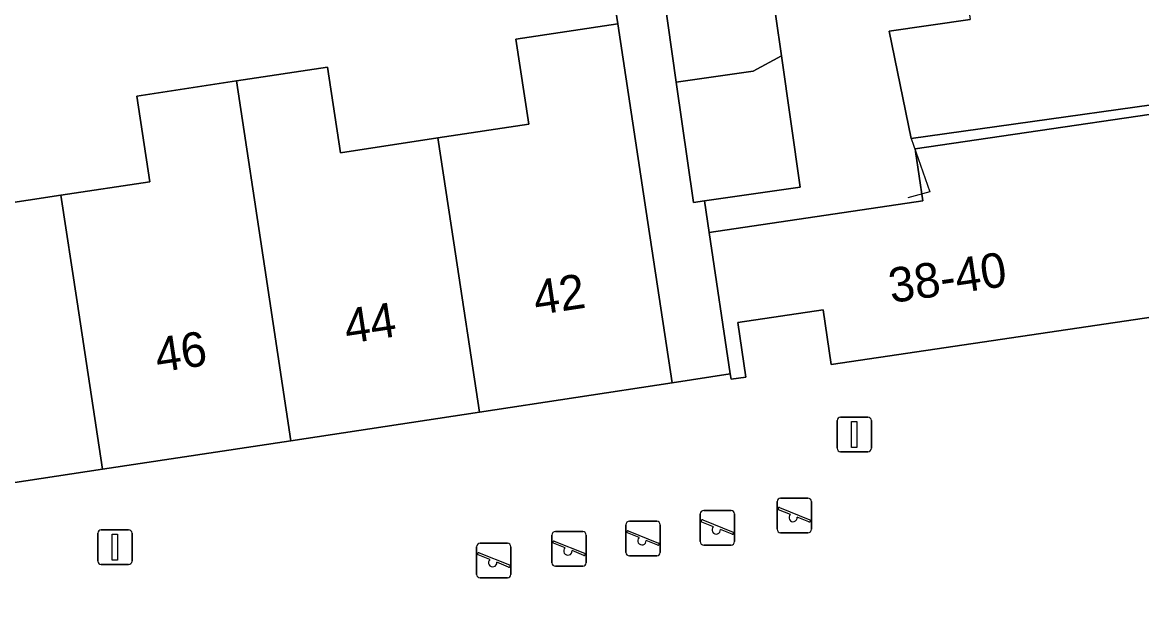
# Model space of a CAD drawing. Extents: x 159279 to 160377, y 384531 to 385888.
# Drawn here: x 159842.72 to 159875.06, y 384921.8 to 384939.08 of the extents above; entities that cross this region are included whole.
import ezdxf

# ---------------------------------------------------------------- set-up
doc = ezdxf.new("R2010")
doc.units = 0
for name, color, linetype in [('IMGEO_Erf', 7, 'Continuous'), ('IMGEO_Lichtmast', 7, 'Continuous'), ('IMGEO_Muur', 7, 'Continuous'), ('IMGEO_Pand', 7, 'Continuous'), ('IMGEO_Pand_nummerreeks', 7, 'Continuous'), ('IMGEO_Speelvoorziening', 7, 'Continuous'), ('IMGEO_Voetpad_open', 7, 'Continuous')]:
    doc.layers.add(name, color=color, linetype=linetype)

msp = doc.modelspace()

# ---------------------------------------------------------------- linework, layer by layer
at = {"layer": 'IMGEO_Erf'}
for points in [[(159864.328, 384940.389), (159864.651, 384938.11), (159865.189, 384934.315), (159862.432, 384933.924), (159862.568, 384933.007), (159868.737, 384933.919), (159868.526, 384935.345), (159868.515, 384935.423), (159878.885, 384936.944)], [(159840.994, 384933.655), (159843.834, 384934.086), (159846.404, 384934.476), (159846.028, 384936.949), (159848.906, 384937.385), (159851.54, 384937.785), (159851.915, 384935.313), (159854.727, 384935.74), (159857.351, 384936.138), (159856.978, 384938.594), (159859.923, 384939.041), (159859.726, 384940.338)], [(159878.846, 384937.186), (159868.394, 384935.72), (159867.767, 384938.826), (159870.1, 384939.157)]]:
    msp.add_lwpolyline(points, dxfattribs=at)
at = {"layer": 'IMGEO_Lichtmast'}
for p, q in [((159866.258, 384926.778), (159866.258, 384927.578)), ((159866.258, 384927.578), (159866.258, 384926.778)), ((159866.358, 384927.678), (159867.148, 384927.678)), ((159867.148, 384927.678), (159866.358, 384927.678)), ((159867.248, 384927.578), (159867.248, 384926.778)), ((159867.248, 384926.778), (159867.248, 384927.578)), ((159867.148, 384926.678), (159866.358, 384926.678)), ((159866.358, 384926.678), (159867.148, 384926.678)), ((159844.901, 384923.52), (159844.901, 384924.32)), ((159844.901, 384924.32), (159844.901, 384923.52)), ((159845.001, 384924.42), (159845.791, 384924.42)), ((159845.791, 384924.42), (159845.001, 384924.42)), ((159845.891, 384924.32), (159845.891, 384923.52)), ((159845.891, 384923.52), (159845.891, 384924.32)), ((159845.791, 384923.42), (159845.001, 384923.42)), ((159845.001, 384923.42), (159845.791, 384923.42))]:
    msp.add_line(p, q, dxfattribs=at)
for points in [[(159866.678, 384927.553), (159866.828, 384927.553), (159866.828, 384926.803), (159866.678, 384926.803), (159866.678, 384927.553)], [(159845.321, 384924.295), (159845.471, 384924.295), (159845.471, 384923.545), (159845.321, 384923.545), (159845.321, 384924.295)]]:
    msp.add_lwpolyline(points, dxfattribs=at)
for centre, start, end in [((159866.358, 384927.578), 90, 180), ((159866.358, 384927.578), 90, 180), ((159867.148, 384927.578), 0, 90), ((159867.148, 384927.578), 360, 90), ((159866.358, 384926.778), 180, 270), ((159866.358, 384926.778), 180, 270), ((159867.148, 384926.778), 270, 0), ((159867.148, 384926.778), 270, 0), ((159845.001, 384924.32), 90, 180), ((159845.001, 384924.32), 90, 180), ((159845.791, 384924.32), 0, 90), ((159845.791, 384924.32), 360, 90), ((159845.001, 384923.52), 180, 270), ((159845.001, 384923.52), 180, 270), ((159845.791, 384923.52), 270, 0), ((159845.791, 384923.52), 270, 0)]:
    msp.add_arc(centre, 0.1, start, end, dxfattribs=at)
at = {"layer": 'IMGEO_Muur'}
msp.add_lwpolyline([(159868.394, 384935.72), (159868.941, 384934.186), (159868.302, 384934.006)], dxfattribs=at)
at = {"layer": 'IMGEO_Pand'}
for points in [[(159878.846, 384937.186), (159877.775, 384943.859), (159869.593, 384942.732), (159870.1, 384939.157), (159867.767, 384938.826), (159868.394, 384935.72)], [(159861.244, 384939.952), (159861.613, 384937.35), (159863.83, 384937.665), (159864.651, 384938.11), (159864.328, 384940.389)], [(159861.497, 384928.668), (159860.747, 384933.612), (159859.923, 384939.041), (159856.978, 384938.594), (159857.351, 384936.138), (159854.727, 384935.74), (159855.187, 384932.708), (159855.929, 384927.823)], [(159864.651, 384938.11), (159863.83, 384937.665), (159861.613, 384937.35), (159862.106, 384933.878), (159862.432, 384933.924), (159865.189, 384934.315)], [(159855.929, 384927.823), (159855.187, 384932.708), (159854.727, 384935.74), (159851.915, 384935.313), (159851.54, 384937.785), (159848.906, 384937.385), (159849.727, 384931.976), (159850.483, 384926.996)], [(159850.483, 384926.996), (159849.727, 384931.976), (159848.906, 384937.385), (159846.028, 384936.949), (159846.404, 384934.476), (159843.834, 384934.086), (159844.303, 384931.002), (159845.037, 384926.17)], [(159878.909, 384936.948), (159878.885, 384936.944), (159868.515, 384935.423), (159868.526, 384935.345), (159868.737, 384933.919), (159862.568, 384933.007), (159863.172, 384928.922), (159863.195, 384928.768), (159863.406, 384928.799), (159863.621, 384928.831), (159863.387, 384930.409), (159865.855, 384930.774), (159866.089, 384929.196), (159875.655, 384930.611), (159877.354, 384930.862), (159879.76, 384931.218), (159879.709, 384931.562)], [(159845.037, 384926.17), (159844.303, 384931.002), (159843.834, 384934.086), (159840.994, 384933.655), (159840.623, 384936.097), (159838.017, 384935.701), (159838.834, 384930.322), (159839.59, 384925.343)]]:
    msp.add_lwpolyline(points, close=True, dxfattribs=at)
at = {"layer": 'IMGEO_Speelvoorziening'}
for p, q in [((159864.526, 384924.436), (159864.526, 384925.236)), ((159864.526, 384925.236), (159864.526, 384924.436)), ((159864.626, 384925.336), (159865.416, 384925.336)), ((159865.416, 384925.336), (159864.626, 384925.336)), ((159865.516, 384925.236), (159865.516, 384924.436)), ((159865.516, 384924.436), (159865.516, 384925.236)), ((159862.307, 384924.08), (159862.307, 384924.88)), ((159862.307, 384924.88), (159862.307, 384924.08)), ((159862.407, 384924.98), (159863.197, 384924.98)), ((159863.197, 384924.98), (159862.407, 384924.98)), ((159863.297, 384924.88), (159863.297, 384924.08)), ((159863.297, 384924.08), (159863.297, 384924.88)), ((159864.909, 384924.864), (159864.57, 384925.001)), ((159864.595, 384925.061), (159865.471, 384924.708)), ((159860.158, 384923.767), (159860.158, 384924.567)), ((159860.158, 384924.567), (159860.158, 384923.767)), ((159860.258, 384924.667), (159861.048, 384924.667)), ((159861.048, 384924.667), (159860.258, 384924.667)), ((159861.148, 384924.567), (159861.148, 384923.767)), ((159861.148, 384923.767), (159861.148, 384924.567)), ((159862.69, 384924.508), (159862.351, 384924.645)), ((159862.376, 384924.705), (159863.252, 384924.352)), ((159865.447, 384924.648), (159865.107, 384924.785)), ((159858.021, 384923.471), (159858.021, 384924.271)), ((159858.021, 384924.271), (159858.021, 384923.471)), ((159858.121, 384924.371), (159858.911, 384924.371)), ((159858.911, 384924.371), (159858.121, 384924.371)), ((159859.011, 384924.271), (159859.011, 384923.471)), ((159859.011, 384923.471), (159859.011, 384924.271)), ((159860.541, 384924.195), (159860.202, 384924.332)), ((159860.227, 384924.392), (159861.103, 384924.039)), ((159863.228, 384924.292), (159862.888, 384924.429)), ((159865.416, 384924.336), (159864.626, 384924.336)), ((159864.626, 384924.336), (159865.416, 384924.336)), ((159855.847, 384923.134), (159855.847, 384923.934)), ((159855.847, 384923.934), (159855.847, 384923.134)), ((159855.947, 384924.034), (159856.737, 384924.034)), ((159856.737, 384924.034), (159855.947, 384924.034)), ((159856.837, 384923.934), (159856.837, 384923.134)), ((159856.837, 384923.134), (159856.837, 384923.934)), ((159858.404, 384923.899), (159858.065, 384924.036)), ((159858.09, 384924.096), (159858.966, 384923.743)), ((159861.079, 384923.979), (159860.739, 384924.116)), ((159863.197, 384923.98), (159862.407, 384923.98)), ((159862.407, 384923.98), (159863.197, 384923.98)), ((159856.23, 384923.562), (159855.891, 384923.699)), ((159855.916, 384923.759), (159856.792, 384923.406)), ((159858.942, 384923.683), (159858.602, 384923.82)), ((159861.048, 384923.667), (159860.258, 384923.667)), ((159860.258, 384923.667), (159861.048, 384923.667)), ((159856.768, 384923.346), (159856.428, 384923.483)), ((159858.911, 384923.371), (159858.121, 384923.371)), ((159858.121, 384923.371), (159858.911, 384923.371)), ((159856.737, 384923.034), (159855.947, 384923.034)), ((159855.947, 384923.034), (159856.737, 384923.034))]:
    msp.add_line(p, q, dxfattribs=at)
for centre, radius, start, end in [((159864.626, 384925.236), 0.1, 90, 180), ((159864.626, 384925.236), 0.1, 90, 180), ((159865.416, 384925.236), 0.1, 0, 90), ((159865.416, 384925.236), 0.1, 360, 90), ((159862.407, 384924.88), 0.1, 90, 180), ((159862.407, 384924.88), 0.1, 90, 180), ((159863.197, 384924.88), 0.1, 0, 90), ((159863.197, 384924.88), 0.1, 360, 90), ((159864.583, 384925.031), 0.0327, 68.078, 248.078), ((159864.988, 384924.774), 0.12, 130.9928, 5.1632), ((159860.258, 384924.567), 0.1, 90, 180), ((159860.258, 384924.567), 0.1, 90, 180), ((159861.048, 384924.567), 0.1, 0, 90), ((159861.048, 384924.567), 0.1, 360, 90), ((159862.364, 384924.675), 0.0327, 68.078, 248.078), ((159865.459, 384924.678), 0.0327, 248.078, 68.078), ((159858.121, 384924.271), 0.1, 90, 180), ((159858.121, 384924.271), 0.1, 90, 180), ((159858.911, 384924.271), 0.1, 0, 90), ((159858.911, 384924.271), 0.1, 360, 90), ((159860.215, 384924.362), 0.0327, 68.078, 248.078), ((159862.769, 384924.418), 0.12, 130.9928, 5.1632), ((159863.24, 384924.322), 0.0327, 248.078, 68.078), ((159864.626, 384924.436), 0.1, 180, 270), ((159864.626, 384924.436), 0.1, 180, 270), ((159865.416, 384924.436), 0.1, 270, 0), ((159865.416, 384924.436), 0.1, 270, 0), ((159855.947, 384923.934), 0.1, 90, 180), ((159855.947, 384923.934), 0.1, 90, 180), ((159856.737, 384923.934), 0.1, 0, 90), ((159856.737, 384923.934), 0.1, 360, 90), ((159858.078, 384924.066), 0.0327, 68.078, 248.078), ((159858.483, 384923.809), 0.12, 130.9928, 5.1632), ((159860.62, 384924.105), 0.12, 130.9928, 5.1632), ((159861.091, 384924.009), 0.0327, 248.078, 68.078), ((159862.407, 384924.08), 0.1, 180, 270), ((159862.407, 384924.08), 0.1, 180, 270), ((159863.197, 384924.08), 0.1, 270, 0), ((159863.197, 384924.08), 0.1, 270, 0), ((159855.904, 384923.729), 0.0327, 68.078, 248.078), ((159856.309, 384923.472), 0.12, 130.9928, 5.1632), ((159858.954, 384923.713), 0.0327, 248.078, 68.078), ((159860.258, 384923.767), 0.1, 180, 270), ((159860.258, 384923.767), 0.1, 180, 270), ((159861.048, 384923.767), 0.1, 270, 0), ((159861.048, 384923.767), 0.1, 270, 0), ((159856.78, 384923.376), 0.0327, 248.078, 68.078), ((159858.121, 384923.471), 0.1, 180, 270), ((159858.121, 384923.471), 0.1, 180, 270), ((159858.911, 384923.471), 0.1, 270, 0), ((159858.911, 384923.471), 0.1, 270, 0), ((159855.947, 384923.134), 0.1, 180, 270), ((159855.947, 384923.134), 0.1, 180, 270), ((159856.737, 384923.134), 0.1, 270, 0), ((159856.737, 384923.134), 0.1, 270, 0)]:
    msp.add_arc(centre, radius, start, end, dxfattribs=at)
at = {"layer": 'IMGEO_Voetpad_open'}
for points in [[(159859.726, 384940.338), (159859.923, 384939.041), (159860.747, 384933.612), (159861.497, 384928.668), (159863.172, 384928.922), (159862.568, 384933.007), (159862.432, 384933.924), (159862.106, 384933.878), (159861.613, 384937.35), (159861.244, 384939.952)], [(159890.902, 384930.474), (159890.552, 384932.824), (159879.76, 384931.218), (159877.354, 384930.862), (159875.655, 384930.611), (159866.089, 384929.196), (159865.855, 384930.774), (159863.387, 384930.409), (159863.621, 384928.831), (159863.406, 384928.799), (159863.195, 384928.768), (159863.172, 384928.922), (159861.497, 384928.668), (159855.929, 384927.823), (159850.483, 384926.996), (159845.037, 384926.17), (159839.59, 384925.343), (159834.144, 384924.516), (159828.697, 384923.69), (159823.251, 384922.863), (159817.804, 384922.036), (159812.358, 384921.21), (159806.911, 384920.383), (159801.465, 384919.556)]]:
    msp.add_lwpolyline(points, dxfattribs=at)

# ---------------------------------------------------------------- texts
at = {"layer": 'IMGEO_Pand_nummerreeks'}
for s, rotation, p in [('38-40', 8.411, (159867.825, 384930.969)), ('42', 8.6305, (159857.566, 384930.62)), ('44', 8.6305, (159852.102, 384929.792)), ('46', 8.6305, (159846.636, 384928.962))]:
    msp.add_text(s, height=1, rotation=rotation, dxfattribs=at).set_placement(p)

doc.saveas('drawing.dxf')
